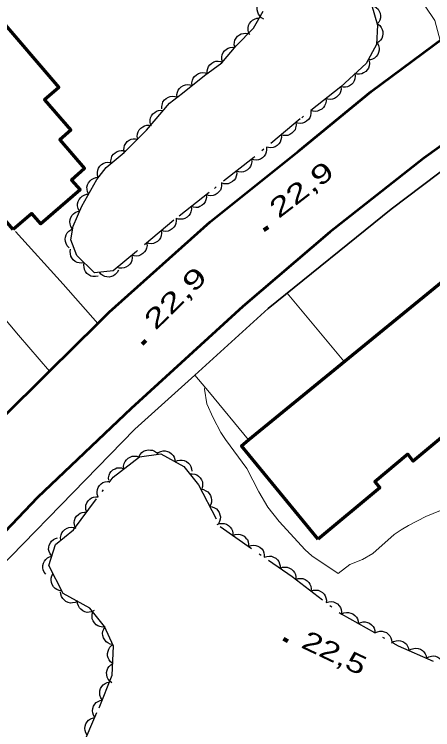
# Model space of a CAD drawing. Extents: x 356765 to 358572, y 5103174 to 5104650.
# Drawn here: x 357378 to 357410.7, y 5103816.2 to 5103872.2 of the extents above; entities that cross this region are included whole.
import ezdxf

# ---------------------------------------------------------------- set-up
doc = ezdxf.new("R2010")
doc.units = 0
doc.header["$LTSCALE"] = 0.6
doc.linetypes.add('DOT_DASHED', pattern=[7.7, 5, -1.2, 0.3, -1.2])
for name, color, linetype, lineweight in [('19', 7, 'Continuous', 13), ('2', 7, 'Continuous', 13), ('21', 7, 'Continuous', 53), ('22', 7, 'Continuous', 35), ('3', 7, 'Continuous', 140), ('31', 7, 'Continuous', 70), ('44', 7, 'Continuous', 25)]:
    doc.layers.add(name, color=color, linetype=linetype, lineweight=lineweight)

msp = doc.modelspace()

# ---------------------------------------------------------------- linework, layer by layer
at = {"layer": '19'}
msp.add_line((357403.74, 5103845.01), (357399.32, 5103850.34), dxfattribs=at)
for points in [[(357411.28, 5103870.09), (357410.85, 5103871.66), (357406.06, 5103878.82)], [(357380.72, 5103844.25), (357378.29, 5103847.06), (357373.76, 5103852.4), (357370.82, 5103855.89)], [(357378.04, 5103855.17), (357381.79, 5103851.05), (357384.48, 5103847.96)], [(357396.29, 5103838.86), (357393.24, 5103842.57), (357392.07, 5103843.93)]]:
    msp.add_lwpolyline(points, dxfattribs=at)
at = {"layer": '2'}
for points in [[(357403.3, 5103828.4), (357401.23, 5103829.79), (357400.72, 5103830.26), (357398.69, 5103832.47), (357397.79, 5103833.61), (357397.09, 5103834.79), (357396.15, 5103836.62), (357394.47, 5103838.9), (357394.11, 5103839.45), (357393.51, 5103840.58), (357393.03, 5103841.69), (357392.85, 5103842.82), (357392.87, 5103842.99)], [(357413.02, 5103834.05), (357410.16, 5103832.86), (357408.81, 5103832.18), (357408.22, 5103831.83), (357407.68, 5103831.47), (357406.02, 5103829.99), (357405.21, 5103829.51), (357404.22, 5103829.12), (357403.3, 5103828.4)]]:
    msp.add_lwpolyline(points, dxfattribs=at)
at = {"layer": '21'}
for points in [[(357678.36, 5103954.94), (357640.5, 5103946.09), (357619.43, 5103941.41), (357599.16, 5103936.98), (357552.82, 5103926.37), (357536.94, 5103922.93), (357520.26, 5103918.95), (357503.82, 5103914.09), (357486.6, 5103907.55), (357480.97, 5103904.95), (357472.22, 5103900.99), (357457.26, 5103892.04), (357451.72, 5103889.03), (357438.42, 5103880.3), (357419.6, 5103867.79), (357409.99, 5103860.91), (357402.64, 5103855.12), (357395.85, 5103849.3), (357387.1, 5103841.32), (357379.78, 5103834.37), (357370.08, 5103824.18), (357363.77, 5103817.05), (357355.31, 5103807.73), (357353.75, 5103805.99)], [(357353.57, 5103815.6), (357355.97, 5103818.21), (357362.01, 5103825.05), (357364.88, 5103828.11), (357369.18, 5103832.68), (357376.82, 5103840.41), (357380.72, 5103844.25), (357384.48, 5103847.96), (357385.37, 5103848.84), (357393.28, 5103855.93), (357400.19, 5103861.44), (357405.87, 5103866.12), (357411.55, 5103870.32)]]:
    msp.add_lwpolyline(points, dxfattribs=at)
at = {"layer": '22'}
msp.add_lwpolyline([(357417.36, 5103864.38), (357407.44, 5103856.91), (357397.83, 5103849.13), (357392.07, 5103843.93), (357387.39, 5103839.7), (357372.82, 5103824.78), (357366.39, 5103817.9), (357352.43, 5103801.73)], dxfattribs=at)
at = {"layer": '3'}
for p, q in [((357397.49, 5103855.27), (357397.81, 5103855.51)), ((357387.96, 5103846.36), (357388.24, 5103846.64)), ((357399.01, 5103823.29), (357399.37, 5103823.12))]:
    msp.add_line(p, q, dxfattribs=at)
at = {"layer": '31'}
for points in [[(357377.87, 5103855.32), (357373.23, 5103860.71), (357374.62, 5103861.91), (357370.44, 5103866.76), (357376.59, 5103872.05), (357381.44, 5103866.43), (357380.32, 5103865.47), (357382.38, 5103863.08), (357381.51, 5103862.33), (357383.45, 5103860.08), (357382.43, 5103859.19), (357383.1, 5103858.41), (357380.03, 5103855.76), (357379.33, 5103856.57), (357377.87, 5103855.32)], [(357401.73, 5103831.09), (357395.73, 5103838.4), (357396.29, 5103838.86), (357413.26, 5103852.74), (357419.21, 5103845.58), (357409.17, 5103837.19), (357408.76, 5103837.74), (357406.17, 5103835.59), (357406.56, 5103835.12), (357401.73, 5103831.09)]]:
    msp.add_lwpolyline(points, close=True, dxfattribs=at)
at = {"layer": '44'}
for points in [[(357397.49, 5103871.78), (357397.31, 5103871.88), (357397.16, 5103872.02), (357397.06, 5103872.15), (357397, 5103872.31), (357396.96, 5103872.49), (357396.97, 5103872.68), (357396.99, 5103872.85), (357397.07, 5103873), (357397.18, 5103873.15), (357397.32, 5103873.27)], [(357405.93, 5103872.84), (357406.13, 5103872.78), (357406.3, 5103872.66), (357406.42, 5103872.55), (357406.51, 5103872.4), (357406.58, 5103872.23), (357406.6, 5103872.03), (357406.6, 5103871.87), (357406.55, 5103871.7), (357406.47, 5103871.54), (357406.35, 5103871.4)], [(357396.38, 5103870.55), (357396.29, 5103870.73), (357396.25, 5103870.93), (357396.25, 5103871.1), (357396.29, 5103871.27), (357396.37, 5103871.44), (357396.49, 5103871.59), (357396.6, 5103871.7), (357396.76, 5103871.78), (357396.94, 5103871.84), (357397.12, 5103871.86)], [(357406.38, 5103871.4), (357406.55, 5103871.28), (357406.67, 5103871.11), (357406.75, 5103870.97), (357406.79, 5103870.8), (357406.8, 5103870.61), (357406.76, 5103870.43), (357406.71, 5103870.27), (357406.6, 5103870.13), (357406.47, 5103870), (357406.32, 5103869.9)], [(357395.21, 5103869.57), (357395.17, 5103869.77), (357395.19, 5103869.97), (357395.22, 5103870.14), (357395.31, 5103870.29), (357395.43, 5103870.43), (357395.58, 5103870.54), (357395.72, 5103870.63), (357395.9, 5103870.66), (357396.08, 5103870.67), (357396.26, 5103870.64)], [(357406.37, 5103869.89), (357406.46, 5103869.7), (357406.5, 5103869.5), (357406.51, 5103869.34), (357406.46, 5103869.17), (357406.39, 5103869), (357406.26, 5103868.85), (357406.15, 5103868.73), (357405.99, 5103868.65), (357405.82, 5103868.6), (357405.64, 5103868.58)], [(357394.24, 5103868.42), (357394.19, 5103868.62), (357394.19, 5103868.83), (357394.22, 5103868.99), (357394.3, 5103869.15), (357394.4, 5103869.3), (357394.55, 5103869.42), (357394.69, 5103869.51), (357394.85, 5103869.56), (357395.04, 5103869.58), (357395.22, 5103869.56)], [(357393.05, 5103867.51), (357393.04, 5103867.72), (357393.09, 5103867.92), (357393.15, 5103868.07), (357393.26, 5103868.21), (357393.4, 5103868.33), (357393.57, 5103868.42), (357393.72, 5103868.48), (357393.9, 5103868.49), (357394.08, 5103868.47), (357394.25, 5103868.41)], [(357405.72, 5103868.52), (357405.75, 5103868.31), (357405.72, 5103868.11), (357405.67, 5103867.95), (357405.58, 5103867.8), (357405.45, 5103867.67), (357405.29, 5103867.56), (357405.14, 5103867.49), (357404.97, 5103867.46), (357404.79, 5103867.46), (357404.61, 5103867.51)], [(357391.87, 5103866.59), (357391.85, 5103866.8), (357391.9, 5103866.99), (357391.96, 5103867.15), (357392.06, 5103867.29), (357392.2, 5103867.42), (357392.37, 5103867.51), (357392.52, 5103867.57), (357392.69, 5103867.59), (357392.88, 5103867.57), (357393.05, 5103867.52)], [(357404.61, 5103867.51), (357404.64, 5103867.3), (357404.61, 5103867.1), (357404.56, 5103866.94), (357404.47, 5103866.79), (357404.34, 5103866.65), (357404.18, 5103866.55), (357404.04, 5103866.48), (357403.86, 5103866.45), (357403.68, 5103866.45), (357403.5, 5103866.49)], [(357390.69, 5103865.66), (357390.68, 5103865.87), (357390.72, 5103866.07), (357390.78, 5103866.22), (357390.88, 5103866.36), (357391.02, 5103866.49), (357391.19, 5103866.58), (357391.34, 5103866.64), (357391.51, 5103866.66), (357391.7, 5103866.64), (357391.87, 5103866.59)], [(357403.5, 5103866.49), (357403.52, 5103866.28), (357403.48, 5103866.09), (357403.42, 5103865.93), (357403.31, 5103865.79), (357403.18, 5103865.66), (357403.01, 5103865.57), (357402.86, 5103865.51), (357402.69, 5103865.49), (357402.5, 5103865.51), (357402.33, 5103865.56)], [(357389.5, 5103864.75), (357389.49, 5103864.95), (357389.54, 5103865.15), (357389.59, 5103865.31), (357389.7, 5103865.45), (357389.84, 5103865.57), (357390.01, 5103865.66), (357390.16, 5103865.72), (357390.33, 5103865.74), (357390.52, 5103865.72), (357390.69, 5103865.66)], [(357402.33, 5103865.56), (357402.35, 5103865.35), (357402.3, 5103865.15), (357402.24, 5103865), (357402.14, 5103864.86), (357402.01, 5103864.73), (357401.84, 5103864.64), (357401.69, 5103864.57), (357401.51, 5103864.56), (357401.33, 5103864.57), (357401.16, 5103864.63)], [(357388.65, 5103863.48), (357388.59, 5103863.68), (357388.59, 5103863.89), (357388.62, 5103864.05), (357388.69, 5103864.21), (357388.8, 5103864.36), (357388.95, 5103864.48), (357389.08, 5103864.58), (357389.25, 5103864.63), (357389.43, 5103864.65), (357389.61, 5103864.63)], [(357401.16, 5103864.63), (357401.17, 5103864.42), (357401.13, 5103864.22), (357401.07, 5103864.06), (357400.97, 5103863.92), (357400.83, 5103863.8), (357400.66, 5103863.7), (357400.51, 5103863.64), (357400.34, 5103863.62), (357400.15, 5103863.64), (357399.98, 5103863.69)], [(357399.99, 5103863.68), (357400.01, 5103863.48), (357399.97, 5103863.28), (357399.92, 5103863.12), (357399.81, 5103862.98), (357399.68, 5103862.85), (357399.52, 5103862.75), (357399.37, 5103862.68), (357399.19, 5103862.67), (357399.01, 5103862.68), (357398.83, 5103862.73)], [(357387.62, 5103862.39), (357387.58, 5103862.6), (357387.6, 5103862.8), (357387.64, 5103862.96), (357387.73, 5103863.11), (357387.85, 5103863.25), (357388, 5103863.36), (357388.15, 5103863.44), (357388.32, 5103863.48), (357388.5, 5103863.49), (357388.68, 5103863.45)], [(357398.83, 5103862.73), (357398.86, 5103862.52), (357398.82, 5103862.32), (357398.76, 5103862.16), (357398.66, 5103862.02), (357398.53, 5103861.89), (357398.36, 5103861.79), (357398.21, 5103861.73), (357398.04, 5103861.71), (357397.85, 5103861.72), (357397.68, 5103861.77)], [(357386.56, 5103861.33), (357386.52, 5103861.54), (357386.54, 5103861.74), (357386.58, 5103861.9), (357386.67, 5103862.05), (357386.79, 5103862.19), (357386.94, 5103862.3), (357387.09, 5103862.38), (357387.26, 5103862.42), (357387.44, 5103862.42), (357387.62, 5103862.39)], [(357385.52, 5103860.49), (357385.51, 5103860.7), (357385.55, 5103860.9), (357385.6, 5103861.05), (357385.71, 5103861.2), (357385.84, 5103861.32), (357386.01, 5103861.42), (357386.16, 5103861.48), (357386.33, 5103861.5), (357386.52, 5103861.49), (357386.69, 5103861.44)], [(357397.68, 5103861.77), (357397.7, 5103861.56), (357397.66, 5103861.36), (357397.61, 5103861.2), (357397.51, 5103861.06), (357397.38, 5103860.93), (357397.21, 5103860.83), (357397.06, 5103860.77), (357396.89, 5103860.75), (357396.7, 5103860.76), (357396.53, 5103860.81)], [(357384.53, 5103859.38), (357384.47, 5103859.58), (357384.46, 5103859.78), (357384.48, 5103859.95), (357384.54, 5103860.11), (357384.64, 5103860.26), (357384.78, 5103860.4), (357384.91, 5103860.49), (357385.08, 5103860.55), (357385.26, 5103860.58), (357385.44, 5103860.57)], [(357396.52, 5103860.81), (357396.54, 5103860.6), (357396.49, 5103860.4), (357396.44, 5103860.25), (357396.33, 5103860.11), (357396.2, 5103859.98), (357396.03, 5103859.89), (357395.88, 5103859.83), (357395.7, 5103859.81), (357395.52, 5103859.83), (357395.34, 5103859.88)], [(357395.34, 5103859.88), (357395.36, 5103859.68), (357395.31, 5103859.48), (357395.26, 5103859.32), (357395.15, 5103859.18), (357395.02, 5103859.06), (357394.85, 5103858.97), (357394.7, 5103858.9), (357394.52, 5103858.89), (357394.34, 5103858.9), (357394.16, 5103858.96)], [(357383.78, 5103858.09), (357383.68, 5103858.27), (357383.65, 5103858.47), (357383.64, 5103858.64), (357383.68, 5103858.81), (357383.76, 5103858.98), (357383.88, 5103859.13), (357384, 5103859.24), (357384.15, 5103859.32), (357384.33, 5103859.38), (357384.51, 5103859.4)], [(357394.16, 5103858.96), (357394.18, 5103858.75), (357394.13, 5103858.55), (357394.08, 5103858.4), (357393.97, 5103858.26), (357393.84, 5103858.13), (357393.67, 5103858.04), (357393.52, 5103857.98), (357393.34, 5103857.96), (357393.16, 5103857.98), (357392.98, 5103858.03)], [(357383.04, 5103856.78), (357382.95, 5103856.97), (357382.91, 5103857.17), (357382.91, 5103857.33), (357382.95, 5103857.5), (357383.03, 5103857.67), (357383.15, 5103857.82), (357383.26, 5103857.93), (357383.42, 5103858.01), (357383.6, 5103858.07), (357383.78, 5103858.09)], [(357392.98, 5103858.03), (357393, 5103857.83), (357392.95, 5103857.63), (357392.89, 5103857.47), (357392.79, 5103857.33), (357392.65, 5103857.21), (357392.48, 5103857.12), (357392.33, 5103857.05), (357392.16, 5103857.04), (357391.97, 5103857.06), (357391.8, 5103857.11)], [(357391.8, 5103857.11), (357391.81, 5103856.9), (357391.77, 5103856.71), (357391.71, 5103856.55), (357391.6, 5103856.41), (357391.47, 5103856.29), (357391.3, 5103856.19), (357391.15, 5103856.13), (357390.97, 5103856.12), (357390.79, 5103856.13), (357390.62, 5103856.19)], [(357382.48, 5103855.38), (357382.37, 5103855.56), (357382.32, 5103855.75), (357382.29, 5103855.92), (357382.32, 5103856.09), (357382.38, 5103856.27), (357382.48, 5103856.43), (357382.59, 5103856.55), (357382.73, 5103856.65), (357382.9, 5103856.73), (357383.08, 5103856.76)], [(357390.61, 5103856.2), (357390.63, 5103855.99), (357390.6, 5103855.79), (357390.54, 5103855.63), (357390.44, 5103855.49), (357390.31, 5103855.36), (357390.15, 5103855.26), (357390, 5103855.19), (357389.82, 5103855.17), (357389.64, 5103855.18), (357389.46, 5103855.23)], [(357382.25, 5103853.89), (357382.1, 5103854.04), (357382.01, 5103854.22), (357381.95, 5103854.38), (357381.94, 5103854.55), (357381.95, 5103854.73), (357382.02, 5103854.91), (357382.09, 5103855.06), (357382.22, 5103855.19), (357382.37, 5103855.3), (357382.53, 5103855.37)], [(357389.46, 5103855.23), (357389.48, 5103855.02), (357389.45, 5103854.82), (357389.39, 5103854.67), (357389.29, 5103854.52), (357389.16, 5103854.39), (357389, 5103854.3), (357388.85, 5103854.23), (357388.67, 5103854.21), (357388.49, 5103854.22), (357388.31, 5103854.27)], [(357388.31, 5103854.27), (357388.34, 5103854.06), (357388.3, 5103853.86), (357388.24, 5103853.7), (357388.14, 5103853.56), (357388.01, 5103853.43), (357387.85, 5103853.33), (357387.7, 5103853.26), (357387.52, 5103853.24), (357387.34, 5103853.25), (357387.17, 5103853.3)], [(357383.43, 5103852.72), (357383.23, 5103852.68), (357383.03, 5103852.7), (357382.87, 5103852.73), (357382.71, 5103852.82), (357382.57, 5103852.94), (357382.46, 5103853.09), (357382.38, 5103853.23), (357382.34, 5103853.41), (357382.33, 5103853.59), (357382.36, 5103853.77)], [(357387.16, 5103853.3), (357387.18, 5103853.1), (357387.14, 5103852.9), (357387.09, 5103852.74), (357386.99, 5103852.6), (357386.86, 5103852.47), (357386.69, 5103852.37), (357386.54, 5103852.31), (357386.37, 5103852.29), (357386.18, 5103852.3), (357386.01, 5103852.35)], [(357384.51, 5103851.67), (357384.3, 5103851.63), (357384.1, 5103851.65), (357383.94, 5103851.68), (357383.78, 5103851.77), (357383.64, 5103851.89), (357383.53, 5103852.04), (357383.45, 5103852.19), (357383.41, 5103852.36), (357383.4, 5103852.54), (357383.43, 5103852.72)], [(357386.1, 5103852.13), (357386, 5103851.95), (357385.86, 5103851.8), (357385.73, 5103851.7), (357385.56, 5103851.64), (357385.38, 5103851.6), (357385.19, 5103851.62), (357385.03, 5103851.64), (357384.87, 5103851.72), (357384.73, 5103851.83), (357384.61, 5103851.97)], [(357387.71, 5103837.54), (357387.8, 5103837.72), (357387.94, 5103837.87), (357388.07, 5103837.97), (357388.23, 5103838.04), (357388.42, 5103838.08), (357388.61, 5103838.07), (357388.77, 5103838.05), (357388.93, 5103837.97), (357389.08, 5103837.87), (357389.2, 5103837.73)], [(357389.22, 5103837.87), (357389.41, 5103837.96), (357389.61, 5103838), (357389.77, 5103838.01), (357389.95, 5103837.96), (357390.11, 5103837.89), (357390.26, 5103837.77), (357390.38, 5103837.65), (357390.46, 5103837.5), (357390.52, 5103837.32), (357390.54, 5103837.14)], [(357386.53, 5103836.61), (357386.51, 5103836.82), (357386.56, 5103837.01), (357386.62, 5103837.17), (357386.73, 5103837.31), (357386.86, 5103837.43), (357387.03, 5103837.52), (357387.18, 5103837.58), (357387.36, 5103837.6), (357387.55, 5103837.58), (357387.72, 5103837.52)], [(357390.54, 5103837.14), (357390.72, 5103837.24), (357390.92, 5103837.27), (357391.09, 5103837.28), (357391.26, 5103837.24), (357391.43, 5103837.16), (357391.58, 5103837.04), (357391.69, 5103836.93), (357391.77, 5103836.77), (357391.83, 5103836.6), (357391.85, 5103836.42)], [(357385.34, 5103835.7), (357385.32, 5103835.9), (357385.37, 5103836.1), (357385.43, 5103836.26), (357385.54, 5103836.4), (357385.67, 5103836.52), (357385.84, 5103836.61), (357385.99, 5103836.67), (357386.17, 5103836.68), (357386.35, 5103836.67), (357386.53, 5103836.61)], [(357391.67, 5103836.2), (357391.88, 5103836.22), (357392.08, 5103836.18), (357392.23, 5103836.13), (357392.38, 5103836.02), (357392.51, 5103835.89), (357392.6, 5103835.73), (357392.67, 5103835.58), (357392.68, 5103835.4), (357392.67, 5103835.22), (357392.62, 5103835.04)], [(357384.52, 5103834.41), (357384.45, 5103834.61), (357384.45, 5103834.81), (357384.46, 5103834.98), (357384.53, 5103835.14), (357384.62, 5103835.3), (357384.76, 5103835.43), (357384.89, 5103835.53), (357385.06, 5103835.59), (357385.24, 5103835.62), (357385.42, 5103835.61)], [(357392.55, 5103835), (357392.76, 5103834.97), (357392.95, 5103834.89), (357393.09, 5103834.81), (357393.2, 5103834.68), (357393.3, 5103834.52), (357393.36, 5103834.34), (357393.39, 5103834.18), (357393.38, 5103834), (357393.33, 5103833.82), (357393.24, 5103833.67)], [(357383.62, 5103833.21), (357383.56, 5103833.41), (357383.55, 5103833.61), (357383.56, 5103833.77), (357383.63, 5103833.94), (357383.73, 5103834.09), (357383.86, 5103834.23), (357383.99, 5103834.33), (357384.16, 5103834.39), (357384.34, 5103834.42), (357384.52, 5103834.41)], [(357393.24, 5103833.67), (357393.45, 5103833.64), (357393.63, 5103833.56), (357393.78, 5103833.47), (357393.89, 5103833.34), (357393.99, 5103833.19), (357394.05, 5103833), (357394.08, 5103832.84), (357394.06, 5103832.67), (357394.02, 5103832.49), (357393.93, 5103832.33)], [(357382.73, 5103832.01), (357382.66, 5103832.21), (357382.65, 5103832.41), (357382.66, 5103832.57), (357382.73, 5103832.74), (357382.83, 5103832.89), (357382.97, 5103833.03), (357383.1, 5103833.12), (357383.26, 5103833.18), (357383.44, 5103833.22), (357383.62, 5103833.21)], [(357393.83, 5103832.24), (357394.02, 5103832.32), (357394.22, 5103832.33), (357394.39, 5103832.32), (357394.55, 5103832.26), (357394.71, 5103832.17), (357394.85, 5103832.04), (357394.96, 5103831.91), (357395.02, 5103831.75), (357395.06, 5103831.57), (357395.06, 5103831.39)], [(357381.6, 5103831.03), (357381.58, 5103831.24), (357381.62, 5103831.44), (357381.68, 5103831.59), (357381.78, 5103831.73), (357381.91, 5103831.86), (357382.08, 5103831.95), (357382.23, 5103832.02), (357382.41, 5103832.04), (357382.59, 5103832.02), (357382.76, 5103831.97)], [(357380.89, 5103829.77), (357380.76, 5103829.94), (357380.68, 5103830.13), (357380.64, 5103830.29), (357380.65, 5103830.46), (357380.69, 5103830.64), (357380.78, 5103830.81), (357380.87, 5103830.95), (357381.01, 5103831.06), (357381.17, 5103831.15), (357381.34, 5103831.2)], [(357395.06, 5103831.39), (357395.25, 5103831.46), (357395.46, 5103831.48), (357395.62, 5103831.47), (357395.79, 5103831.41), (357395.95, 5103831.32), (357396.08, 5103831.18), (357396.19, 5103831.06), (357396.25, 5103830.89), (357396.29, 5103830.71), (357396.29, 5103830.53)], [(357396.29, 5103830.53), (357396.49, 5103830.61), (357396.69, 5103830.62), (357396.85, 5103830.61), (357397.02, 5103830.55), (357397.18, 5103830.46), (357397.32, 5103830.33), (357397.42, 5103830.2), (357397.48, 5103830.04), (357397.52, 5103829.86), (357397.52, 5103829.68)], [(357380.43, 5103828.35), (357380.3, 5103828.51), (357380.22, 5103828.7), (357380.19, 5103828.86), (357380.19, 5103829.04), (357380.24, 5103829.22), (357380.32, 5103829.39), (357380.41, 5103829.52), (357380.55, 5103829.63), (357380.71, 5103829.72), (357380.89, 5103829.77)], [(357397.52, 5103829.68), (357397.72, 5103829.75), (357397.92, 5103829.77), (357398.08, 5103829.76), (357398.25, 5103829.7), (357398.41, 5103829.6), (357398.55, 5103829.47), (357398.65, 5103829.34), (357398.72, 5103829.18), (357398.76, 5103829), (357398.75, 5103828.82)], [(357381.68, 5103827.06), (357381.47, 5103827.08), (357381.28, 5103827.17), (357381.14, 5103827.25), (357381.02, 5103827.38), (357380.92, 5103827.54), (357380.87, 5103827.72), (357380.83, 5103827.88), (357380.85, 5103828.06), (357380.9, 5103828.23), (357380.99, 5103828.39)], [(357398.75, 5103828.82), (357398.95, 5103828.9), (357399.15, 5103828.91), (357399.32, 5103828.9), (357399.48, 5103828.84), (357399.64, 5103828.75), (357399.78, 5103828.61), (357399.88, 5103828.49), (357399.95, 5103828.33), (357399.99, 5103828.14), (357399.99, 5103827.96)], [(357399.98, 5103827.95), (357400.18, 5103828.02), (357400.38, 5103828.02), (357400.54, 5103828.01), (357400.71, 5103827.94), (357400.86, 5103827.84), (357400.99, 5103827.7), (357401.09, 5103827.57), (357401.15, 5103827.41), (357401.18, 5103827.22), (357401.17, 5103827.04)], [(357382.89, 5103826.24), (357382.71, 5103826.15), (357382.51, 5103826.11), (357382.34, 5103826.1), (357382.17, 5103826.15), (357382, 5103826.22), (357381.85, 5103826.34), (357381.74, 5103826.46), (357381.66, 5103826.61), (357381.6, 5103826.79), (357381.58, 5103826.97)], [(357401.17, 5103827.04), (357401.37, 5103827.11), (357401.57, 5103827.12), (357401.74, 5103827.1), (357401.9, 5103827.03), (357402.06, 5103826.93), (357402.19, 5103826.79), (357402.28, 5103826.66), (357402.34, 5103826.5), (357402.38, 5103826.32), (357402.37, 5103826.14)], [(357384.2, 5103825.51), (357384.02, 5103825.41), (357383.82, 5103825.38), (357383.65, 5103825.37), (357383.48, 5103825.42), (357383.31, 5103825.49), (357383.16, 5103825.61), (357383.05, 5103825.73), (357382.97, 5103825.88), (357382.91, 5103826.06), (357382.89, 5103826.24)], [(357402.37, 5103826.14), (357402.56, 5103826.2), (357402.77, 5103826.21), (357402.93, 5103826.19), (357403.09, 5103826.12), (357403.25, 5103826.03), (357403.38, 5103825.89), (357403.48, 5103825.76), (357403.54, 5103825.59), (357403.57, 5103825.41), (357403.56, 5103825.23)], [(357385.06, 5103824.23), (357384.85, 5103824.22), (357384.65, 5103824.26), (357384.49, 5103824.31), (357384.35, 5103824.41), (357384.22, 5103824.55), (357384.13, 5103824.71), (357384.06, 5103824.86), (357384.05, 5103825.04), (357384.06, 5103825.22), (357384.11, 5103825.4)], [(357403.56, 5103825.23), (357403.75, 5103825.33), (357403.95, 5103825.36), (357404.11, 5103825.37), (357404.28, 5103825.32), (357404.45, 5103825.25), (357404.6, 5103825.13), (357404.72, 5103825.01), (357404.8, 5103824.86), (357404.86, 5103824.68), (357404.87, 5103824.5)], [(357404.87, 5103824.5), (357405.06, 5103824.59), (357405.26, 5103824.63), (357405.42, 5103824.64), (357405.59, 5103824.59), (357405.76, 5103824.52), (357405.91, 5103824.4), (357406.03, 5103824.28), (357406.11, 5103824.13), (357406.17, 5103823.95), (357406.18, 5103823.77)], [(357385.66, 5103822.86), (357385.46, 5103822.89), (357385.27, 5103822.99), (357385.14, 5103823.08), (357385.03, 5103823.22), (357384.94, 5103823.38), (357384.89, 5103823.56), (357384.86, 5103823.72), (357384.89, 5103823.9), (357384.95, 5103824.07), (357385.04, 5103824.23)], [(357406.18, 5103823.77), (357406.37, 5103823.86), (357406.57, 5103823.9), (357406.73, 5103823.9), (357406.9, 5103823.86), (357407.07, 5103823.79), (357407.22, 5103823.67), (357407.34, 5103823.55), (357407.42, 5103823.39), (357407.48, 5103823.22), (357407.49, 5103823.04)], [(357385.66, 5103821.37), (357385.49, 5103821.5), (357385.37, 5103821.66), (357385.29, 5103821.81), (357385.25, 5103821.98), (357385.25, 5103822.16), (357385.29, 5103822.35), (357385.34, 5103822.5), (357385.44, 5103822.65), (357385.57, 5103822.78), (357385.73, 5103822.87)], [(357407.47, 5103822.99), (357407.64, 5103823.1), (357407.84, 5103823.15), (357408, 5103823.18), (357408.18, 5103823.15), (357408.35, 5103823.09), (357408.51, 5103822.98), (357408.64, 5103822.88), (357408.73, 5103822.73), (357408.81, 5103822.56), (357408.84, 5103822.39)], [(357408.84, 5103822.39), (357409.02, 5103822.5), (357409.21, 5103822.55), (357409.38, 5103822.57), (357409.55, 5103822.54), (357409.73, 5103822.49), (357409.89, 5103822.38), (357410.01, 5103822.28), (357410.11, 5103822.13), (357410.18, 5103821.96), (357410.21, 5103821.78)], [(357410.21, 5103821.78), (357410.39, 5103821.89), (357410.59, 5103821.95), (357410.75, 5103821.97), (357410.92, 5103821.94), (357411.1, 5103821.88), (357411.26, 5103821.77), (357411.38, 5103821.67), (357411.48, 5103821.52), (357411.55, 5103821.35), (357411.59, 5103821.18)], [(357385.59, 5103819.87), (357385.43, 5103820), (357385.31, 5103820.16), (357385.23, 5103820.31), (357385.19, 5103820.48), (357385.18, 5103820.66), (357385.22, 5103820.85), (357385.27, 5103821.01), (357385.38, 5103821.15), (357385.51, 5103821.28), (357385.66, 5103821.37)], [(357384.84, 5103818.53), (357384.72, 5103818.7), (357384.66, 5103818.89), (357384.64, 5103819.06), (357384.66, 5103819.23), (357384.71, 5103819.41), (357384.81, 5103819.57), (357384.91, 5103819.7), (357385.06, 5103819.8), (357385.23, 5103819.88), (357385.4, 5103819.92)], [(357384.26, 5103817.14), (357384.15, 5103817.32), (357384.09, 5103817.52), (357384.07, 5103817.68), (357384.09, 5103817.85), (357384.15, 5103818.03), (357384.26, 5103818.19), (357384.36, 5103818.32), (357384.51, 5103818.41), (357384.68, 5103818.49), (357384.85, 5103818.52)], [(357383.66, 5103815.77), (357383.55, 5103815.94), (357383.49, 5103816.14), (357383.47, 5103816.3), (357383.5, 5103816.48), (357383.56, 5103816.65), (357383.66, 5103816.81), (357383.76, 5103816.94), (357383.91, 5103817.04), (357384.08, 5103817.11), (357384.26, 5103817.14)]]:
    msp.add_lwpolyline(points, dxfattribs=at)
at = {"layer": '44', "linetype": 'DOT_DASHED'}
for points in [[(357405.91, 5103872.92), (357406.38, 5103871.3), (357406.31, 5103869.78), (357405.48, 5103868.3), (357403.5, 5103866.49), (357400.33, 5103863.97), (357396.69, 5103860.94), (357393.21, 5103858.21), (357390.45, 5103856.06), (357387.52, 5103853.6), (357385.7, 5103852.09), (357384.24, 5103851.93), (357382.85, 5103853.29), (357382.37, 5103854.52), (357382.57, 5103855.58), (357383.25, 5103857.15), (357384.41, 5103859.22), (357385.14, 5103860.18), (357386.56, 5103861.33), (357388.31, 5103863.08), (357390.09, 5103865.2), (357391.11, 5103865.99), (357392.85, 5103867.36), (357394.19, 5103868.36), (357395.32, 5103869.68), (357396.67, 5103871.06), (357397.42, 5103872.4)], [(357383.23, 5103814.78), (357384.59, 5103817.91), (357385.62, 5103820.45), (357385.72, 5103822.73), (357385.02, 5103824.28), (357383.86, 5103825.7), (357381.78, 5103826.86), (357380.65, 5103829.04), (357381.18, 5103830.69), (357382.6, 5103831.84), (357385.68, 5103835.96), (357387.74, 5103837.54), (357389.42, 5103837.76), (357391.21, 5103836.77), (357392.37, 5103835.35), (357394.06, 5103832.08), (357399.69, 5103828.17), (357403.53, 5103825.25), (357407.99, 5103822.76), (357411.44, 5103821.24)]]:
    msp.add_lwpolyline(points, dxfattribs=at)

# ---------------------------------------------------------------- texts
at = {"layer": '3'}
for s, rotation, width, p in [('22,9   ', 37.632, 1.45, (357398.64, 5103856.13)), ('22,9   ', 44.619, 1.5, (357389, 5103847.37)), ('22,5   ', 334.619, 1.35, (357400.31, 5103822.66))]:
    msp.add_text(s, height=1.5, rotation=rotation, dxfattribs=dict(at, width=width)).set_placement(p)

doc.saveas('drawing.dxf')
